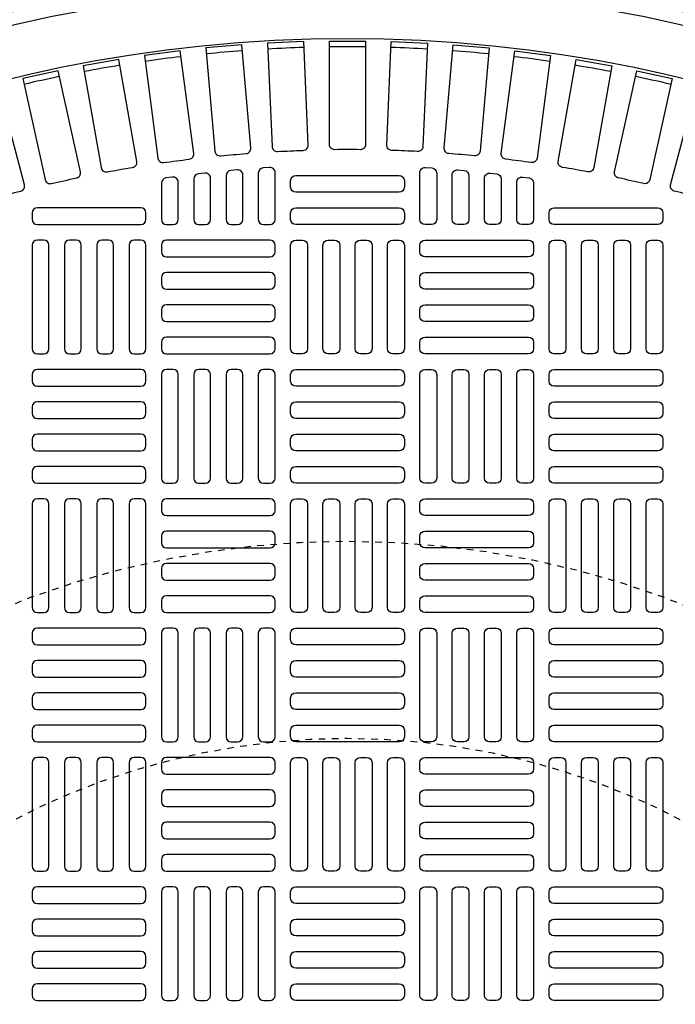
# Model space of a CAD drawing. Extents: x -169 to 7270, y -140 to 2984.
# Tile 677 of 718: x 6522 to 6532, y 1486 to 1501. Entities that reach past the tile are written whole.
import ezdxf

# ---------------------------------------------------------------- set-up
doc = ezdxf.new("R2010")
doc.units = 0
doc.header["$MEASUREMENT"] = 0
doc.linetypes.add('HIDDEN2', pattern=[0.28125, 0.1875, -0.09375])
doc.layers.get('DEFPOINTS').update_dxf_attribs({"linetype": 'CONTINUOUS'})
for name, color, linetype in [('TANK-MANHOLE-COVER-40', 2, 'CONTINUOUS'), ('TANK-MANHOLE-COVER-HATCH-40', 252, 'CONTINUOUS'), ('TANK-SLOPE', 3, 'CONTINUOUS')]:
    doc.layers.add(name, color=color, linetype=linetype)

msp = doc.modelspace()

# ---------------------------------------------------------------- linework, layer by layer
at = {"layer": 'DEFPOINTS', "color": 8, "linetype": 'HIDDEN2', "ltscale": 0.125}
msp.add_circle((6526.94351, 1479.01916), 14, dxfattribs=at)
msp.add_circle((6526.94351, 1479.01916), 14, dxfattribs=at)
at = {"layer": 'DEFPOINTS', "color": 8, "linetype": 'HIDDEN2', "ltscale": 0.5}
msp.add_circle((6526.94351, 1479.01916), 11, dxfattribs=at)
msp.add_circle((6526.94351, 1479.01916), 11, dxfattribs=at)
at = {"layer": 'TANK-MANHOLE-COVER-40', "color": 4, "linetype": 'Continuous'}
msp.add_circle((6526.94428, 1479.01916), 22.63902, dxfattribs=at)
at = {"layer": 'TANK-MANHOLE-COVER-40', "color": 1, "linetype": 'Continuous'}
msp.add_circle((6526.94428, 1479.01916), 22.44094, dxfattribs=at)
at = {"layer": 'TANK-MANHOLE-COVER-40', "color": 2, "linetype": 'Continuous'}
msp.add_circle((6526.94428, 1479.01916), 21.65354, dxfattribs=at)
at = {"layer": 'TANK-MANHOLE-COVER-HATCH-40', "linetype": 'Continuous'}
for points in [[(6525.00935, 1498.88578, -0.00491171), (6525.40001, 1498.91996, 0.41709369), (6525.47236, 1499.00533), (6525.33502, 1500.5751), (6524.78593, 1500.52706), (6524.92327, 1498.95729, 0.41709369), (6525.00935, 1498.88578)], [(6525.87776, 1498.95128, -0.00491171), (6526.26954, 1498.96838, 0.41709369), (6526.34554, 1499.05051), (6526.27681, 1500.62478), (6525.72615, 1500.60074), (6525.79488, 1499.02647, 0.41709369), (6525.87776, 1498.95128)], [(6527.14035, 1498.97883, 0.00491171), (6526.7482, 1498.97883, -0.41709369), (6526.66869, 1499.05756), (6526.66869, 1500.63333), (6527.21987, 1500.63333), (6527.21987, 1499.05756, -0.41709369), (6527.14035, 1498.97883)], [(6528.01079, 1498.95128, 0.00491171), (6527.61901, 1498.96838, -0.41709369), (6527.54301, 1499.05051), (6527.61174, 1500.62478), (6528.1624, 1500.60074), (6528.09367, 1499.02647, -0.41709369), (6528.01079, 1498.95128)], [(6528.87921, 1498.88578, 0.00491171), (6528.48854, 1498.91996, -0.41709369), (6528.4162, 1499.00533), (6528.55353, 1500.5751), (6529.10262, 1500.52706), (6528.96528, 1498.95729, -0.41709369), (6528.87921, 1498.88578)], [(6523.28522, 1498.64155, -0.00491171), (6523.67141, 1498.70964, 0.41709369), (6523.73605, 1498.80099), (6523.46242, 1500.35282), (6522.91961, 1500.25711), (6523.19324, 1498.70528, 0.41709369), (6523.28522, 1498.64155)], [(6524.14462, 1498.78248, -0.00491171), (6524.53342, 1498.83366, 0.41709369), (6524.60197, 1498.9221), (6524.39629, 1500.48439), (6523.84983, 1500.41245), (6524.05551, 1498.85016, 0.41709369), (6524.14462, 1498.78248)], [(6529.74393, 1498.78248, 0.00491171), (6529.35514, 1498.83366, -0.41709369), (6529.28658, 1498.9221), (6529.49226, 1500.48439), (6530.03872, 1500.41245), (6529.83305, 1498.85016, -0.41709369), (6529.74393, 1498.78248)], [(6530.60333, 1498.64155, 0.00491171), (6530.21714, 1498.70964, -0.41709369), (6530.1525, 1498.80099), (6530.42613, 1500.35282), (6530.96894, 1500.25711), (6530.69531, 1498.70528, -0.41709369), (6530.60333, 1498.64155)], [(6522.43278, 1498.46326, -0.00491171), (6522.81564, 1498.54814, 0.41709369), (6522.87623, 1498.64222), (6522.53517, 1500.18064), (6521.99705, 1500.06134), (6522.33811, 1498.52292, 0.41709369), (6522.43278, 1498.46326)], [(6531.45577, 1498.46326, 0.00491171), (6531.07291, 1498.54814, -0.41709369), (6531.01232, 1498.64222), (6531.35338, 1500.18064), (6531.8915, 1500.06134), (6531.55044, 1498.52292, -0.41709369), (6531.45577, 1498.46326)], [(6521.58894, 1498.24797, -0.00491171), (6521.96773, 1498.34947, 0.41709369), (6522.02416, 1498.4461), (6521.61632, 1499.96818), (6521.08392, 1499.82552), (6521.49176, 1498.30344, 0.41709369), (6521.58894, 1498.24797)], [(6532.29961, 1498.24797, 0.00491171), (6531.92082, 1498.34947, -0.41709369), (6531.8644, 1498.4461), (6532.27224, 1499.96818), (6532.80464, 1499.82552), (6532.3968, 1498.30344, -0.41709369), (6532.29961, 1498.24797)]]:
    msp.add_lwpolyline(points, format="xyb", dxfattribs=at)
for points in [[(6525.76317, 1497.83806, 0.41421356), (6525.84191, 1497.9168), (6525.84191, 1498.62893, 0.43261554), (6525.75826, 1498.70751), (6525.65984, 1498.70136, 0.39604796), (6525.58601, 1498.62277), (6525.58601, 1497.9168), (6525.58601, 1497.9168, 0.41421356), (6525.66475, 1497.83806), (6525.76317, 1497.83806)], [(6528.12538, 1497.83806, -0.41421356), (6528.04664, 1497.9168), (6528.04664, 1498.62893, -0.43261554), (6528.13029, 1498.70751), (6528.22871, 1498.70136, -0.39604796), (6528.30254, 1498.62277), (6528.30254, 1497.9168), (6528.30254, 1497.9168, -0.41421356), (6528.2238, 1497.83806), (6528.12538, 1497.83806)], [(6524.2868, 1497.83806, 0.41421356), (6524.36554, 1497.9168), (6524.36554, 1498.48387, 0.45513358), (6524.27599, 1498.56187), (6524.17756, 1498.54823, 0.37444426), (6524.10963, 1498.47024), (6524.10963, 1497.9168), (6524.10963, 1497.9168, 0.41421356), (6524.18837, 1497.83806), (6524.2868, 1497.83806)], [(6524.77892, 1497.83806, 0.41421356), (6524.85766, 1497.9168), (6524.85766, 1498.54475, 0.44756586), (6524.77008, 1498.62299), (6524.67166, 1498.61187, 0.38162971), (6524.60176, 1498.53363), (6524.60176, 1497.9168), (6524.60176, 1497.9168, 0.41421356), (6524.6805, 1497.83806), (6524.77892, 1497.83806)], [(6525.27105, 1497.83806, 0.41421356), (6525.34979, 1497.9168), (6525.34979, 1498.59307, 0.44006189), (6525.26417, 1498.67151), (6525.16575, 1498.66288, 0.3888292), (6525.09388, 1498.58444), (6525.09388, 1497.9168), (6525.09388, 1497.9168, 0.41421356), (6525.17262, 1497.83806), (6525.27105, 1497.83806)], [(6526.07813, 1498.50735, -0.41421356), (6526.15687, 1498.58609), (6527.73168, 1498.58609, -0.41421356), (6527.81042, 1498.50735), (6527.81042, 1498.40892, -0.41421356), (6527.73168, 1498.33018), (6526.15687, 1498.33018, -0.41421356), (6526.07813, 1498.40892)], [(6528.6175, 1497.83806, -0.41421356), (6528.53876, 1497.9168), (6528.53876, 1498.59307, -0.44006189), (6528.62438, 1498.67151), (6528.72281, 1498.66288, -0.3888292), (6528.79467, 1498.58444), (6528.79467, 1497.9168), (6528.79467, 1497.9168, -0.41421356), (6528.71593, 1497.83806), (6528.6175, 1497.83806)], [(6529.10963, 1497.83806, -0.41421356), (6529.03089, 1497.9168), (6529.03089, 1498.54475, -0.44756586), (6529.11847, 1498.62299), (6529.2169, 1498.61187, -0.38162971), (6529.2868, 1498.53363), (6529.2868, 1497.9168), (6529.2868, 1497.9168, -0.41421356), (6529.20806, 1497.83806), (6529.10963, 1497.83806)], [(6529.60176, 1497.83806, -0.41421356), (6529.52302, 1497.9168), (6529.52302, 1498.48387, -0.45513358), (6529.61256, 1498.56187), (6529.71099, 1498.54823, -0.37444426), (6529.77892, 1498.47024), (6529.77892, 1497.9168), (6529.77892, 1497.9168, -0.41421356), (6529.70018, 1497.83806), (6529.60176, 1497.83806)], [(6523.87341, 1498.01522, 0.41421356), (6523.79467, 1498.09396), (6522.21987, 1498.09396, 0.41421356), (6522.14113, 1498.01522), (6522.14113, 1497.9168, 0.41421356), (6522.21987, 1497.83806), (6523.79467, 1497.83806, 0.41421356), (6523.87341, 1497.9168)], [(6526.07813, 1498.01522, -0.41421356), (6526.15687, 1498.09396), (6527.73168, 1498.09396, -0.41421356), (6527.81042, 1498.01522), (6527.81042, 1497.9168, -0.41421356), (6527.73168, 1497.83806), (6526.15687, 1497.83806, -0.41421356), (6526.07813, 1497.9168)], [(6530.01514, 1498.01522, -0.41421356), (6530.09388, 1498.09396), (6531.66869, 1498.09396, -0.41421356), (6531.74743, 1498.01522), (6531.74743, 1497.9168, -0.41421356), (6531.66869, 1497.83806), (6530.09388, 1497.83806, -0.41421356), (6530.01514, 1497.9168)]]:
    msp.add_lwpolyline(points, format="xyb", close=True, dxfattribs=at)
at = {"layer": 'TANK-MANHOLE-COVER-HATCH-40', "linetype": 'Continuous', "flags": 128}
for points in [[(6522.31829, 1495.86955, 0.41421356), (6522.39703, 1495.94829), (6522.39703, 1497.5231, 0.41421356), (6522.31829, 1497.60184), (6522.21987, 1497.60184, 0.41421356), (6522.14113, 1497.5231), (6522.14113, 1495.94829, 0.41421356), (6522.21987, 1495.86955)], [(6522.81042, 1495.86955, 0.41421356), (6522.88916, 1495.94829), (6522.88916, 1497.5231, 0.41421356), (6522.81042, 1497.60184), (6522.71199, 1497.60184, 0.41421356), (6522.63325, 1497.5231), (6522.63325, 1495.94829, 0.41421356), (6522.71199, 1495.86955)], [(6523.30254, 1495.86955, 0.41421356), (6523.38128, 1495.94829), (6523.38128, 1497.5231, 0.41421356), (6523.30254, 1497.60184), (6523.20412, 1497.60184, 0.41421356), (6523.12538, 1497.5231), (6523.12538, 1495.94829, 0.41421356), (6523.20412, 1495.86955)], [(6523.79467, 1495.86955, 0.41421356), (6523.87341, 1495.94829), (6523.87341, 1497.5231, 0.41421356), (6523.79467, 1497.60184), (6523.69624, 1497.60184, 0.41421356), (6523.6175, 1497.5231), (6523.6175, 1495.94829, 0.41421356), (6523.69624, 1495.86955)], [(6524.10963, 1497.42467, 0.41421356), (6524.18837, 1497.34593), (6525.76317, 1497.34593, 0.41421356), (6525.84191, 1497.42467), (6525.84191, 1497.5231, 0.41421356), (6525.76317, 1497.60184), (6524.18837, 1497.60184, 0.41421356), (6524.10963, 1497.5231)], [(6526.15687, 1495.86955, -0.41421356), (6526.07813, 1495.94829), (6526.07813, 1497.5231, -0.41421356), (6526.15687, 1497.60184), (6526.2553, 1497.60184, -0.41421356), (6526.33404, 1497.5231), (6526.33404, 1495.94829, -0.41421356), (6526.2553, 1495.86955)], [(6526.649, 1495.86955, -0.41421356), (6526.57026, 1495.94829), (6526.57026, 1497.5231, -0.41421356), (6526.649, 1497.60184), (6526.74743, 1497.60184, -0.41421356), (6526.82617, 1497.5231), (6526.82617, 1495.94829, -0.41421356), (6526.74743, 1495.86955)], [(6527.14113, 1495.86955, -0.41421356), (6527.06239, 1495.94829), (6527.06239, 1497.5231, -0.41421356), (6527.14113, 1497.60184), (6527.23955, 1497.60184, -0.41421356), (6527.31829, 1497.5231), (6527.31829, 1495.94829, -0.41421356), (6527.23955, 1495.86955)], [(6527.63325, 1495.86955, -0.41421356), (6527.55451, 1495.94829), (6527.55451, 1497.5231, -0.41421356), (6527.63325, 1497.60184), (6527.73168, 1497.60184, -0.41421356), (6527.81042, 1497.5231), (6527.81042, 1495.94829, -0.41421356), (6527.73168, 1495.86955)], [(6529.77892, 1497.42467, -0.41421356), (6529.70018, 1497.34593), (6528.12538, 1497.34593, -0.41421356), (6528.04664, 1497.42467), (6528.04664, 1497.5231, -0.41421356), (6528.12538, 1497.60184), (6529.70018, 1497.60184, -0.41421356), (6529.77892, 1497.5231)], [(6530.09388, 1495.86955, -0.41421356), (6530.01514, 1495.94829), (6530.01514, 1497.5231, -0.41421356), (6530.09388, 1497.60184), (6530.19231, 1497.60184, -0.41421356), (6530.27105, 1497.5231), (6530.27105, 1495.94829, -0.41421356), (6530.19231, 1495.86955)], [(6530.58601, 1495.86955, -0.41421356), (6530.50727, 1495.94829), (6530.50727, 1497.5231, -0.41421356), (6530.58601, 1497.60184), (6530.68443, 1497.60184, -0.41421356), (6530.76317, 1497.5231), (6530.76317, 1495.94829, -0.41421356), (6530.68443, 1495.86955)], [(6531.07813, 1495.86955, -0.41421356), (6530.99939, 1495.94829), (6530.99939, 1497.5231, -0.41421356), (6531.07813, 1497.60184), (6531.17656, 1497.60184, -0.41421356), (6531.2553, 1497.5231), (6531.2553, 1495.94829, -0.41421356), (6531.17656, 1495.86955)], [(6531.57026, 1495.86955, -0.41421356), (6531.49152, 1495.94829), (6531.49152, 1497.5231, -0.41421356), (6531.57026, 1497.60184), (6531.66869, 1497.60184, -0.41421356), (6531.74743, 1497.5231), (6531.74743, 1495.94829, -0.41421356), (6531.66869, 1495.86955)], [(6524.10963, 1496.93255, 0.41421356), (6524.18837, 1496.85381), (6525.76317, 1496.85381, 0.41421356), (6525.84191, 1496.93255), (6525.84191, 1497.03097, 0.41421356), (6525.76317, 1497.10971), (6524.18837, 1497.10971, 0.41421356), (6524.10963, 1497.03097)], [(6529.77892, 1496.93255, -0.41421356), (6529.70018, 1496.85381), (6528.12538, 1496.85381, -0.41421356), (6528.04664, 1496.93255), (6528.04664, 1497.03097, -0.41421356), (6528.12538, 1497.10971), (6529.70018, 1497.10971, -0.41421356), (6529.77892, 1497.03097)], [(6524.10963, 1496.44042, 0.41421356), (6524.18837, 1496.36168), (6525.76317, 1496.36168, 0.41421356), (6525.84191, 1496.44042), (6525.84191, 1496.53884, 0.41421356), (6525.76317, 1496.61758), (6524.18837, 1496.61758, 0.41421356), (6524.10963, 1496.53884)], [(6529.77892, 1496.44042, -0.41421356), (6529.70018, 1496.36168), (6528.12538, 1496.36168, -0.41421356), (6528.04664, 1496.44042), (6528.04664, 1496.53884, -0.41421356), (6528.12538, 1496.61758), (6529.70018, 1496.61758, -0.41421356), (6529.77892, 1496.53884)], [(6524.10963, 1495.94829, 0.41421356), (6524.18837, 1495.86955), (6525.76317, 1495.86955, 0.41421356), (6525.84191, 1495.94829), (6525.84191, 1496.04672, 0.41421356), (6525.76317, 1496.12546), (6524.18837, 1496.12546, 0.41421356), (6524.10963, 1496.04672)], [(6529.77892, 1495.94829, -0.41421356), (6529.70018, 1495.86955), (6528.12538, 1495.86955, -0.41421356), (6528.04664, 1495.94829), (6528.04664, 1496.04672, -0.41421356), (6528.12538, 1496.12546), (6529.70018, 1496.12546, -0.41421356), (6529.77892, 1496.04672)], [(6523.87341, 1495.55459, 0.41421356), (6523.79467, 1495.63333), (6522.21987, 1495.63333, 0.41421356), (6522.14113, 1495.55459), (6522.14113, 1495.45617, 0.41421356), (6522.21987, 1495.37743), (6523.79467, 1495.37743, 0.41421356), (6523.87341, 1495.45617)], [(6524.2868, 1493.90105, 0.41421356), (6524.36554, 1493.97979), (6524.36554, 1495.55459, 0.41421356), (6524.2868, 1495.63333), (6524.18837, 1495.63333, 0.41421356), (6524.10963, 1495.55459), (6524.10963, 1493.97979, 0.41421356), (6524.18837, 1493.90105)], [(6524.77892, 1493.90105, 0.41421356), (6524.85766, 1493.97979), (6524.85766, 1495.55459, 0.41421356), (6524.77892, 1495.63333), (6524.6805, 1495.63333, 0.41421356), (6524.60176, 1495.55459), (6524.60176, 1493.97979, 0.41421356), (6524.6805, 1493.90105)], [(6525.27105, 1493.90105, 0.41421356), (6525.34979, 1493.97979), (6525.34979, 1495.55459, 0.41421356), (6525.27105, 1495.63333), (6525.17262, 1495.63333, 0.41421356), (6525.09388, 1495.55459), (6525.09388, 1493.97979, 0.41421356), (6525.17262, 1493.90105)], [(6525.76317, 1493.90105, 0.41421356), (6525.84191, 1493.97979), (6525.84191, 1495.55459, 0.41421356), (6525.76317, 1495.63333), (6525.66475, 1495.63333, 0.41421356), (6525.58601, 1495.55459), (6525.58601, 1493.97979, 0.41421356), (6525.66475, 1493.90105)], [(6526.07813, 1495.55459, -0.41421356), (6526.15687, 1495.63333), (6527.73168, 1495.63333, -0.41421356), (6527.81042, 1495.55459), (6527.81042, 1495.45617, -0.41421356), (6527.73168, 1495.37743), (6526.15687, 1495.37743, -0.41421356), (6526.07813, 1495.45617)], [(6528.12538, 1493.90105, -0.41421356), (6528.04664, 1493.97979), (6528.04664, 1495.55459, -0.41421356), (6528.12538, 1495.63333), (6528.2238, 1495.63333, -0.41421356), (6528.30254, 1495.55459), (6528.30254, 1493.97979, -0.41421356), (6528.2238, 1493.90105)], [(6528.6175, 1493.90105, -0.41421356), (6528.53876, 1493.97979), (6528.53876, 1495.55459, -0.41421356), (6528.6175, 1495.63333), (6528.71593, 1495.63333, -0.41421356), (6528.79467, 1495.55459), (6528.79467, 1493.97979, -0.41421356), (6528.71593, 1493.90105)], [(6529.10963, 1493.90105, -0.41421356), (6529.03089, 1493.97979), (6529.03089, 1495.55459, -0.41421356), (6529.10963, 1495.63333), (6529.20806, 1495.63333, -0.41421356), (6529.2868, 1495.55459), (6529.2868, 1493.97979, -0.41421356), (6529.20806, 1493.90105)], [(6529.60176, 1493.90105, -0.41421356), (6529.52302, 1493.97979), (6529.52302, 1495.55459, -0.41421356), (6529.60176, 1495.63333), (6529.70018, 1495.63333, -0.41421356), (6529.77892, 1495.55459), (6529.77892, 1493.97979, -0.41421356), (6529.70018, 1493.90105)], [(6530.01514, 1495.55459, -0.41421356), (6530.09388, 1495.63333), (6531.66869, 1495.63333, -0.41421356), (6531.74743, 1495.55459), (6531.74743, 1495.45617, -0.41421356), (6531.66869, 1495.37743), (6530.09388, 1495.37743, -0.41421356), (6530.01514, 1495.45617)], [(6523.87341, 1495.06247, 0.41421356), (6523.79467, 1495.14121), (6522.21987, 1495.14121, 0.41421356), (6522.14113, 1495.06247), (6522.14113, 1494.96404, 0.41421356), (6522.21987, 1494.8853), (6523.79467, 1494.8853, 0.41421356), (6523.87341, 1494.96404)], [(6526.07813, 1495.06247, -0.41421356), (6526.15687, 1495.14121), (6527.73168, 1495.14121, -0.41421356), (6527.81042, 1495.06247), (6527.81042, 1494.96404, -0.41421356), (6527.73168, 1494.8853), (6526.15687, 1494.8853, -0.41421356), (6526.07813, 1494.96404)], [(6530.01514, 1495.06247, -0.41421356), (6530.09388, 1495.14121), (6531.66869, 1495.14121, -0.41421356), (6531.74743, 1495.06247), (6531.74743, 1494.96404, -0.41421356), (6531.66869, 1494.8853), (6530.09388, 1494.8853, -0.41421356), (6530.01514, 1494.96404)], [(6523.87341, 1494.57034, 0.41421356), (6523.79467, 1494.64908), (6522.21987, 1494.64908, 0.41421356), (6522.14113, 1494.57034), (6522.14113, 1494.47192, 0.41421356), (6522.21987, 1494.39318), (6523.79467, 1494.39318, 0.41421356), (6523.87341, 1494.47192)], [(6526.07813, 1494.57034, -0.41421356), (6526.15687, 1494.64908), (6527.73168, 1494.64908, -0.41421356), (6527.81042, 1494.57034), (6527.81042, 1494.47192, -0.41421356), (6527.73168, 1494.39318), (6526.15687, 1494.39318, -0.41421356), (6526.07813, 1494.47192)], [(6530.01514, 1494.57034, -0.41421356), (6530.09388, 1494.64908), (6531.66869, 1494.64908, -0.41421356), (6531.74743, 1494.57034), (6531.74743, 1494.47192, -0.41421356), (6531.66869, 1494.39318), (6530.09388, 1494.39318, -0.41421356), (6530.01514, 1494.47192)], [(6523.87341, 1494.07821, 0.41421356), (6523.79467, 1494.15695), (6522.21987, 1494.15695, 0.41421356), (6522.14113, 1494.07821), (6522.14113, 1493.97979, 0.41421356), (6522.21987, 1493.90105), (6523.79467, 1493.90105, 0.41421356), (6523.87341, 1493.97979)], [(6526.07813, 1494.07821, -0.41421356), (6526.15687, 1494.15695), (6527.73168, 1494.15695, -0.41421356), (6527.81042, 1494.07821), (6527.81042, 1493.97979, -0.41421356), (6527.73168, 1493.90105), (6526.15687, 1493.90105, -0.41421356), (6526.07813, 1493.97979)], [(6530.01514, 1494.07821, -0.41421356), (6530.09388, 1494.15695), (6531.66869, 1494.15695, -0.41421356), (6531.74743, 1494.07821), (6531.74743, 1493.97979, -0.41421356), (6531.66869, 1493.90105), (6530.09388, 1493.90105, -0.41421356), (6530.01514, 1493.97979)], [(6522.31829, 1491.93255, 0.41421356), (6522.39703, 1492.01129), (6522.39703, 1493.58609, 0.41421356), (6522.31829, 1493.66483), (6522.21987, 1493.66483, 0.41421356), (6522.14113, 1493.58609), (6522.14113, 1492.01129, 0.41421356), (6522.21987, 1491.93255)], [(6522.81042, 1491.93255, 0.41421356), (6522.88916, 1492.01129), (6522.88916, 1493.58609, 0.41421356), (6522.81042, 1493.66483), (6522.71199, 1493.66483, 0.41421356), (6522.63325, 1493.58609), (6522.63325, 1492.01129, 0.41421356), (6522.71199, 1491.93255)], [(6523.30254, 1491.93255, 0.41421356), (6523.38128, 1492.01129), (6523.38128, 1493.58609, 0.41421356), (6523.30254, 1493.66483), (6523.20412, 1493.66483, 0.41421356), (6523.12538, 1493.58609), (6523.12538, 1492.01129, 0.41421356), (6523.20412, 1491.93255)], [(6523.79467, 1491.93255, 0.41421356), (6523.87341, 1492.01129), (6523.87341, 1493.58609, 0.41421356), (6523.79467, 1493.66483), (6523.69624, 1493.66483, 0.41421356), (6523.6175, 1493.58609), (6523.6175, 1492.01129, 0.41421356), (6523.69624, 1491.93255)], [(6524.10963, 1493.48766, 0.41421356), (6524.18837, 1493.40892), (6525.76317, 1493.40892, 0.41421356), (6525.84191, 1493.48766), (6525.84191, 1493.58609, 0.41421356), (6525.76317, 1493.66483), (6524.18837, 1493.66483, 0.41421356), (6524.10963, 1493.58609)], [(6526.15687, 1491.93255, -0.41421356), (6526.07813, 1492.01129), (6526.07813, 1493.58609, -0.41421356), (6526.15687, 1493.66483), (6526.2553, 1493.66483, -0.41421356), (6526.33404, 1493.58609), (6526.33404, 1492.01129, -0.41421356), (6526.2553, 1491.93255)], [(6526.649, 1491.93255, -0.41421356), (6526.57026, 1492.01129), (6526.57026, 1493.58609, -0.41421356), (6526.649, 1493.66483), (6526.74743, 1493.66483, -0.41421356), (6526.82617, 1493.58609), (6526.82617, 1492.01129, -0.41421356), (6526.74743, 1491.93255)], [(6527.14113, 1491.93255, -0.41421356), (6527.06239, 1492.01129), (6527.06239, 1493.58609, -0.41421356), (6527.14113, 1493.66483), (6527.23955, 1493.66483, -0.41421356), (6527.31829, 1493.58609), (6527.31829, 1492.01129, -0.41421356), (6527.23955, 1491.93255)], [(6527.63325, 1491.93255, -0.41421356), (6527.55451, 1492.01129), (6527.55451, 1493.58609, -0.41421356), (6527.63325, 1493.66483), (6527.73168, 1493.66483, -0.41421356), (6527.81042, 1493.58609), (6527.81042, 1492.01129, -0.41421356), (6527.73168, 1491.93255)], [(6529.77892, 1493.48766, -0.41421356), (6529.70018, 1493.40892), (6528.12538, 1493.40892, -0.41421356), (6528.04664, 1493.48766), (6528.04664, 1493.58609, -0.41421356), (6528.12538, 1493.66483), (6529.70018, 1493.66483, -0.41421356), (6529.77892, 1493.58609)], [(6530.09388, 1491.93255, -0.41421356), (6530.01514, 1492.01129), (6530.01514, 1493.58609, -0.41421356), (6530.09388, 1493.66483), (6530.19231, 1493.66483, -0.41421356), (6530.27105, 1493.58609), (6530.27105, 1492.01129, -0.41421356), (6530.19231, 1491.93255)], [(6530.58601, 1491.93255, -0.41421356), (6530.50727, 1492.01129), (6530.50727, 1493.58609, -0.41421356), (6530.58601, 1493.66483), (6530.68443, 1493.66483, -0.41421356), (6530.76317, 1493.58609), (6530.76317, 1492.01129, -0.41421356), (6530.68443, 1491.93255)], [(6531.07813, 1491.93255, -0.41421356), (6530.99939, 1492.01129), (6530.99939, 1493.58609, -0.41421356), (6531.07813, 1493.66483), (6531.17656, 1493.66483, -0.41421356), (6531.2553, 1493.58609), (6531.2553, 1492.01129, -0.41421356), (6531.17656, 1491.93255)], [(6531.57026, 1491.93255, -0.41421356), (6531.49152, 1492.01129), (6531.49152, 1493.58609, -0.41421356), (6531.57026, 1493.66483), (6531.66869, 1493.66483, -0.41421356), (6531.74743, 1493.58609), (6531.74743, 1492.01129, -0.41421356), (6531.66869, 1491.93255)], [(6524.10963, 1492.99554, 0.41421356), (6524.18837, 1492.9168), (6525.76317, 1492.9168, 0.41421356), (6525.84191, 1492.99554), (6525.84191, 1493.09396, 0.41421356), (6525.76317, 1493.1727), (6524.18837, 1493.1727, 0.41421356), (6524.10963, 1493.09396)], [(6529.77892, 1492.99554, -0.41421356), (6529.70018, 1492.9168), (6528.12538, 1492.9168, -0.41421356), (6528.04664, 1492.99554), (6528.04664, 1493.09396, -0.41421356), (6528.12538, 1493.1727), (6529.70018, 1493.1727, -0.41421356), (6529.77892, 1493.09396)], [(6524.10963, 1492.50341, 0.41421356), (6524.18837, 1492.42467), (6525.76317, 1492.42467, 0.41421356), (6525.84191, 1492.50341), (6525.84191, 1492.60184, 0.41421356), (6525.76317, 1492.68058), (6524.18837, 1492.68058, 0.41421356), (6524.10963, 1492.60184)], [(6529.77892, 1492.50341, -0.41421356), (6529.70018, 1492.42467), (6528.12538, 1492.42467, -0.41421356), (6528.04664, 1492.50341), (6528.04664, 1492.60184, -0.41421356), (6528.12538, 1492.68058), (6529.70018, 1492.68058, -0.41421356), (6529.77892, 1492.60184)], [(6524.10963, 1492.01129, 0.41421356), (6524.18837, 1491.93255), (6525.76317, 1491.93255, 0.41421356), (6525.84191, 1492.01129), (6525.84191, 1492.10971, 0.41421356), (6525.76317, 1492.18845), (6524.18837, 1492.18845, 0.41421356), (6524.10963, 1492.10971)], [(6529.77892, 1492.01129, -0.41421356), (6529.70018, 1491.93255), (6528.12538, 1491.93255, -0.41421356), (6528.04664, 1492.01129), (6528.04664, 1492.10971, -0.41421356), (6528.12538, 1492.18845), (6529.70018, 1492.18845, -0.41421356), (6529.77892, 1492.10971)], [(6523.87341, 1491.61758, 0.41421356), (6523.79467, 1491.69632), (6522.21987, 1491.69632, 0.41421356), (6522.14113, 1491.61758), (6522.14113, 1491.51916, 0.41421356), (6522.21987, 1491.44042), (6523.79467, 1491.44042, 0.41421356), (6523.87341, 1491.51916)], [(6524.2868, 1489.96404, 0.41421356), (6524.36554, 1490.04278), (6524.36554, 1491.61758, 0.41421356), (6524.2868, 1491.69632), (6524.18837, 1491.69632, 0.41421356), (6524.10963, 1491.61758), (6524.10963, 1490.04278, 0.41421356), (6524.18837, 1489.96404)], [(6524.77892, 1489.96404, 0.41421356), (6524.85766, 1490.04278), (6524.85766, 1491.61758, 0.41421356), (6524.77892, 1491.69632), (6524.6805, 1491.69632, 0.41421356), (6524.60176, 1491.61758), (6524.60176, 1490.04278, 0.41421356), (6524.6805, 1489.96404)], [(6525.27105, 1489.96404, 0.41421356), (6525.34979, 1490.04278), (6525.34979, 1491.61758, 0.41421356), (6525.27105, 1491.69632), (6525.17262, 1491.69632, 0.41421356), (6525.09388, 1491.61758), (6525.09388, 1490.04278, 0.41421356), (6525.17262, 1489.96404)], [(6525.76317, 1489.96404, 0.41421356), (6525.84191, 1490.04278), (6525.84191, 1491.61758, 0.41421356), (6525.76317, 1491.69632), (6525.66475, 1491.69632, 0.41421356), (6525.58601, 1491.61758), (6525.58601, 1490.04278, 0.41421356), (6525.66475, 1489.96404)], [(6526.07813, 1491.61758, -0.41421356), (6526.15687, 1491.69632), (6527.73168, 1491.69632, -0.41421356), (6527.81042, 1491.61758), (6527.81042, 1491.51916, -0.41421356), (6527.73168, 1491.44042), (6526.15687, 1491.44042, -0.41421356), (6526.07813, 1491.51916)], [(6528.12538, 1489.96404, -0.41421356), (6528.04664, 1490.04278), (6528.04664, 1491.61758, -0.41421356), (6528.12538, 1491.69632), (6528.2238, 1491.69632, -0.41421356), (6528.30254, 1491.61758), (6528.30254, 1490.04278, -0.41421356), (6528.2238, 1489.96404)], [(6528.6175, 1489.96404, -0.41421356), (6528.53876, 1490.04278), (6528.53876, 1491.61758, -0.41421356), (6528.6175, 1491.69632), (6528.71593, 1491.69632, -0.41421356), (6528.79467, 1491.61758), (6528.79467, 1490.04278, -0.41421356), (6528.71593, 1489.96404)], [(6529.10963, 1489.96404, -0.41421356), (6529.03089, 1490.04278), (6529.03089, 1491.61758, -0.41421356), (6529.10963, 1491.69632), (6529.20806, 1491.69632, -0.41421356), (6529.2868, 1491.61758), (6529.2868, 1490.04278, -0.41421356), (6529.20806, 1489.96404)], [(6529.60176, 1489.96404, -0.41421356), (6529.52302, 1490.04278), (6529.52302, 1491.61758, -0.41421356), (6529.60176, 1491.69632), (6529.70018, 1491.69632, -0.41421356), (6529.77892, 1491.61758), (6529.77892, 1490.04278, -0.41421356), (6529.70018, 1489.96404)], [(6530.01514, 1491.61758, -0.41421356), (6530.09388, 1491.69632), (6531.66869, 1491.69632, -0.41421356), (6531.74743, 1491.61758), (6531.74743, 1491.51916, -0.41421356), (6531.66869, 1491.44042), (6530.09388, 1491.44042, -0.41421356), (6530.01514, 1491.51916)], [(6523.87341, 1491.12546, 0.41421356), (6523.79467, 1491.2042), (6522.21987, 1491.2042, 0.41421356), (6522.14113, 1491.12546), (6522.14113, 1491.02703, 0.41421356), (6522.21987, 1490.94829), (6523.79467, 1490.94829, 0.41421356), (6523.87341, 1491.02703)], [(6526.07813, 1491.12546, -0.41421356), (6526.15687, 1491.2042), (6527.73168, 1491.2042, -0.41421356), (6527.81042, 1491.12546), (6527.81042, 1491.02703, -0.41421356), (6527.73168, 1490.94829), (6526.15687, 1490.94829, -0.41421356), (6526.07813, 1491.02703)], [(6530.01514, 1491.12546, -0.41421356), (6530.09388, 1491.2042), (6531.66869, 1491.2042, -0.41421356), (6531.74743, 1491.12546), (6531.74743, 1491.02703, -0.41421356), (6531.66869, 1490.94829), (6530.09388, 1490.94829, -0.41421356), (6530.01514, 1491.02703)], [(6523.87341, 1490.63333, 0.41421356), (6523.79467, 1490.71207), (6522.21987, 1490.71207, 0.41421356), (6522.14113, 1490.63333), (6522.14113, 1490.53491, 0.41421356), (6522.21987, 1490.45617), (6523.79467, 1490.45617, 0.41421356), (6523.87341, 1490.53491)], [(6526.07813, 1490.63333, -0.41421356), (6526.15687, 1490.71207), (6527.73168, 1490.71207, -0.41421356), (6527.81042, 1490.63333), (6527.81042, 1490.53491, -0.41421356), (6527.73168, 1490.45617), (6526.15687, 1490.45617, -0.41421356), (6526.07813, 1490.53491)], [(6530.01514, 1490.63333, -0.41421356), (6530.09388, 1490.71207), (6531.66869, 1490.71207, -0.41421356), (6531.74743, 1490.63333), (6531.74743, 1490.53491, -0.41421356), (6531.66869, 1490.45617), (6530.09388, 1490.45617, -0.41421356), (6530.01514, 1490.53491)], [(6523.87341, 1490.14121, 0.41421356), (6523.79467, 1490.21995), (6522.21987, 1490.21995, 0.41421356), (6522.14113, 1490.14121), (6522.14113, 1490.04278, 0.41421356), (6522.21987, 1489.96404), (6523.79467, 1489.96404, 0.41421356), (6523.87341, 1490.04278)], [(6526.07813, 1490.14121, -0.41421356), (6526.15687, 1490.21995), (6527.73168, 1490.21995, -0.41421356), (6527.81042, 1490.14121), (6527.81042, 1490.04278, -0.41421356), (6527.73168, 1489.96404), (6526.15687, 1489.96404, -0.41421356), (6526.07813, 1490.04278)], [(6530.01514, 1490.14121, -0.41421356), (6530.09388, 1490.21995), (6531.66869, 1490.21995, -0.41421356), (6531.74743, 1490.14121), (6531.74743, 1490.04278, -0.41421356), (6531.66869, 1489.96404), (6530.09388, 1489.96404, -0.41421356), (6530.01514, 1490.04278)], [(6522.31829, 1487.99554, 0.41421356), (6522.39703, 1488.07428), (6522.39703, 1489.64908, 0.41421356), (6522.31829, 1489.72782), (6522.21987, 1489.72782, 0.41421356), (6522.14113, 1489.64908), (6522.14113, 1488.07428, 0.41421356), (6522.21987, 1487.99554)], [(6522.81042, 1487.99554, 0.41421356), (6522.88916, 1488.07428), (6522.88916, 1489.64908, 0.41421356), (6522.81042, 1489.72782), (6522.71199, 1489.72782, 0.41421356), (6522.63325, 1489.64908), (6522.63325, 1488.07428, 0.41421356), (6522.71199, 1487.99554)], [(6523.30254, 1487.99554, 0.41421356), (6523.38128, 1488.07428), (6523.38128, 1489.64908, 0.41421356), (6523.30254, 1489.72782), (6523.20412, 1489.72782, 0.41421356), (6523.12538, 1489.64908), (6523.12538, 1488.07428, 0.41421356), (6523.20412, 1487.99554)], [(6523.79467, 1487.99554, 0.41421356), (6523.87341, 1488.07428), (6523.87341, 1489.64908, 0.41421356), (6523.79467, 1489.72782), (6523.69624, 1489.72782, 0.41421356), (6523.6175, 1489.64908), (6523.6175, 1488.07428, 0.41421356), (6523.69624, 1487.99554)], [(6524.10963, 1489.55066, 0.41421356), (6524.18837, 1489.47192), (6525.76317, 1489.47192, 0.41421356), (6525.84191, 1489.55066), (6525.84191, 1489.64908, 0.41421356), (6525.76317, 1489.72782), (6524.18837, 1489.72782, 0.41421356), (6524.10963, 1489.64908)], [(6526.15687, 1487.99554, -0.41421356), (6526.07813, 1488.07428), (6526.07813, 1489.64908, -0.41421356), (6526.15687, 1489.72782), (6526.2553, 1489.72782, -0.41421356), (6526.33404, 1489.64908), (6526.33404, 1488.07428, -0.41421356), (6526.2553, 1487.99554)], [(6526.649, 1487.99554, -0.41421356), (6526.57026, 1488.07428), (6526.57026, 1489.64908, -0.41421356), (6526.649, 1489.72782), (6526.74743, 1489.72782, -0.41421356), (6526.82617, 1489.64908), (6526.82617, 1488.07428, -0.41421356), (6526.74743, 1487.99554)], [(6527.14113, 1487.99554, -0.41421356), (6527.06239, 1488.07428), (6527.06239, 1489.64908, -0.41421356), (6527.14113, 1489.72782), (6527.23955, 1489.72782, -0.41421356), (6527.31829, 1489.64908), (6527.31829, 1488.07428, -0.41421356), (6527.23955, 1487.99554)], [(6527.63325, 1487.99554, -0.41421356), (6527.55451, 1488.07428), (6527.55451, 1489.64908, -0.41421356), (6527.63325, 1489.72782), (6527.73168, 1489.72782, -0.41421356), (6527.81042, 1489.64908), (6527.81042, 1488.07428, -0.41421356), (6527.73168, 1487.99554)], [(6529.77892, 1489.55066, -0.41421356), (6529.70018, 1489.47192), (6528.12538, 1489.47192, -0.41421356), (6528.04664, 1489.55066), (6528.04664, 1489.64908, -0.41421356), (6528.12538, 1489.72782), (6529.70018, 1489.72782, -0.41421356), (6529.77892, 1489.64908)], [(6530.09388, 1487.99554, -0.41421356), (6530.01514, 1488.07428), (6530.01514, 1489.64908, -0.41421356), (6530.09388, 1489.72782), (6530.19231, 1489.72782, -0.41421356), (6530.27105, 1489.64908), (6530.27105, 1488.07428, -0.41421356), (6530.19231, 1487.99554)], [(6530.58601, 1487.99554, -0.41421356), (6530.50727, 1488.07428), (6530.50727, 1489.64908, -0.41421356), (6530.58601, 1489.72782), (6530.68443, 1489.72782, -0.41421356), (6530.76317, 1489.64908), (6530.76317, 1488.07428, -0.41421356), (6530.68443, 1487.99554)], [(6531.07813, 1487.99554, -0.41421356), (6530.99939, 1488.07428), (6530.99939, 1489.64908, -0.41421356), (6531.07813, 1489.72782), (6531.17656, 1489.72782, -0.41421356), (6531.2553, 1489.64908), (6531.2553, 1488.07428, -0.41421356), (6531.17656, 1487.99554)], [(6531.57026, 1487.99554, -0.41421356), (6531.49152, 1488.07428), (6531.49152, 1489.64908, -0.41421356), (6531.57026, 1489.72782), (6531.66869, 1489.72782, -0.41421356), (6531.74743, 1489.64908), (6531.74743, 1488.07428, -0.41421356), (6531.66869, 1487.99554)], [(6524.10963, 1489.05853, 0.41421356), (6524.18837, 1488.97979), (6525.76317, 1488.97979, 0.41421356), (6525.84191, 1489.05853), (6525.84191, 1489.15695, 0.41421356), (6525.76317, 1489.23569), (6524.18837, 1489.23569, 0.41421356), (6524.10963, 1489.15695)], [(6529.77892, 1489.05853, -0.41421356), (6529.70018, 1488.97979), (6528.12538, 1488.97979, -0.41421356), (6528.04664, 1489.05853), (6528.04664, 1489.15695, -0.41421356), (6528.12538, 1489.23569), (6529.70018, 1489.23569, -0.41421356), (6529.77892, 1489.15695)], [(6524.10963, 1488.5664, 0.41421356), (6524.18837, 1488.48766), (6525.76317, 1488.48766, 0.41421356), (6525.84191, 1488.5664), (6525.84191, 1488.66483, 0.41421356), (6525.76317, 1488.74357), (6524.18837, 1488.74357, 0.41421356), (6524.10963, 1488.66483)], [(6529.77892, 1488.5664, -0.41421356), (6529.70018, 1488.48766), (6528.12538, 1488.48766, -0.41421356), (6528.04664, 1488.5664), (6528.04664, 1488.66483, -0.41421356), (6528.12538, 1488.74357), (6529.70018, 1488.74357, -0.41421356), (6529.77892, 1488.66483)], [(6524.10963, 1488.07428, 0.41421356), (6524.18837, 1487.99554), (6525.76317, 1487.99554, 0.41421356), (6525.84191, 1488.07428), (6525.84191, 1488.1727, 0.41421356), (6525.76317, 1488.25144), (6524.18837, 1488.25144, 0.41421356), (6524.10963, 1488.1727)], [(6529.77892, 1488.07428, -0.41421356), (6529.70018, 1487.99554), (6528.12538, 1487.99554, -0.41421356), (6528.04664, 1488.07428), (6528.04664, 1488.1727, -0.41421356), (6528.12538, 1488.25144), (6529.70018, 1488.25144, -0.41421356), (6529.77892, 1488.1727)], [(6523.87341, 1487.68058, 0.41421356), (6523.79467, 1487.75932), (6522.21987, 1487.75932, 0.41421356), (6522.14113, 1487.68058), (6522.14113, 1487.58215, 0.41421356), (6522.21987, 1487.50341), (6523.79467, 1487.50341, 0.41421356), (6523.87341, 1487.58215)], [(6524.2868, 1486.02703, 0.41421356), (6524.36554, 1486.10577), (6524.36554, 1487.68058, 0.41421356), (6524.2868, 1487.75932), (6524.18837, 1487.75932, 0.41421356), (6524.10963, 1487.68058), (6524.10963, 1486.10577, 0.41421356), (6524.18837, 1486.02703)], [(6524.77892, 1486.02703, 0.41421356), (6524.85766, 1486.10577), (6524.85766, 1487.68058, 0.41421356), (6524.77892, 1487.75932), (6524.6805, 1487.75932, 0.41421356), (6524.60176, 1487.68058), (6524.60176, 1486.10577, 0.41421356), (6524.6805, 1486.02703)], [(6525.27105, 1486.02703, 0.41421356), (6525.34979, 1486.10577), (6525.34979, 1487.68058, 0.41421356), (6525.27105, 1487.75932), (6525.17262, 1487.75932, 0.41421356), (6525.09388, 1487.68058), (6525.09388, 1486.10577, 0.41421356), (6525.17262, 1486.02703)], [(6525.76317, 1486.02703, 0.41421356), (6525.84191, 1486.10577), (6525.84191, 1487.68058, 0.41421356), (6525.76317, 1487.75932), (6525.66475, 1487.75932, 0.41421356), (6525.58601, 1487.68058), (6525.58601, 1486.10577, 0.41421356), (6525.66475, 1486.02703)], [(6526.07813, 1487.68058, -0.41421356), (6526.15687, 1487.75932), (6527.73168, 1487.75932, -0.41421356), (6527.81042, 1487.68058), (6527.81042, 1487.58215, -0.41421356), (6527.73168, 1487.50341), (6526.15687, 1487.50341, -0.41421356), (6526.07813, 1487.58215)], [(6528.12538, 1486.02703, -0.41421356), (6528.04664, 1486.10577), (6528.04664, 1487.68058, -0.41421356), (6528.12538, 1487.75932), (6528.2238, 1487.75932, -0.41421356), (6528.30254, 1487.68058), (6528.30254, 1486.10577, -0.41421356), (6528.2238, 1486.02703)], [(6528.6175, 1486.02703, -0.41421356), (6528.53876, 1486.10577), (6528.53876, 1487.68058, -0.41421356), (6528.6175, 1487.75932), (6528.71593, 1487.75932, -0.41421356), (6528.79467, 1487.68058), (6528.79467, 1486.10577, -0.41421356), (6528.71593, 1486.02703)], [(6529.10963, 1486.02703, -0.41421356), (6529.03089, 1486.10577), (6529.03089, 1487.68058, -0.41421356), (6529.10963, 1487.75932), (6529.20806, 1487.75932, -0.41421356), (6529.2868, 1487.68058), (6529.2868, 1486.10577, -0.41421356), (6529.20806, 1486.02703)], [(6529.60176, 1486.02703, -0.41421356), (6529.52302, 1486.10577), (6529.52302, 1487.68058, -0.41421356), (6529.60176, 1487.75932), (6529.70018, 1487.75932, -0.41421356), (6529.77892, 1487.68058), (6529.77892, 1486.10577, -0.41421356), (6529.70018, 1486.02703)], [(6530.01514, 1487.68058, -0.41421356), (6530.09388, 1487.75932), (6531.66869, 1487.75932, -0.41421356), (6531.74743, 1487.68058), (6531.74743, 1487.58215, -0.41421356), (6531.66869, 1487.50341), (6530.09388, 1487.50341, -0.41421356), (6530.01514, 1487.58215)], [(6523.87341, 1487.18845, 0.41421356), (6523.79467, 1487.26719), (6522.21987, 1487.26719, 0.41421356), (6522.14113, 1487.18845), (6522.14113, 1487.09003, 0.41421356), (6522.21987, 1487.01129), (6523.79467, 1487.01129, 0.41421356), (6523.87341, 1487.09003)], [(6526.07813, 1487.18845, -0.41421356), (6526.15687, 1487.26719), (6527.73168, 1487.26719, -0.41421356), (6527.81042, 1487.18845), (6527.81042, 1487.09003, -0.41421356), (6527.73168, 1487.01129), (6526.15687, 1487.01129, -0.41421356), (6526.07813, 1487.09003)], [(6530.01514, 1487.18845, -0.41421356), (6530.09388, 1487.26719), (6531.66869, 1487.26719, -0.41421356), (6531.74743, 1487.18845), (6531.74743, 1487.09003, -0.41421356), (6531.66869, 1487.01129), (6530.09388, 1487.01129, -0.41421356), (6530.01514, 1487.09003)], [(6523.87341, 1486.69632, 0.41421356), (6523.79467, 1486.77506), (6522.21987, 1486.77506, 0.41421356), (6522.14113, 1486.69632), (6522.14113, 1486.5979, 0.41421356), (6522.21987, 1486.51916), (6523.79467, 1486.51916, 0.41421356), (6523.87341, 1486.5979)], [(6526.07813, 1486.69632, -0.41421356), (6526.15687, 1486.77506), (6527.73168, 1486.77506, -0.41421356), (6527.81042, 1486.69632), (6527.81042, 1486.5979, -0.41421356), (6527.73168, 1486.51916), (6526.15687, 1486.51916, -0.41421356), (6526.07813, 1486.5979)], [(6530.01514, 1486.69632, -0.41421356), (6530.09388, 1486.77506), (6531.66869, 1486.77506, -0.41421356), (6531.74743, 1486.69632), (6531.74743, 1486.5979, -0.41421356), (6531.66869, 1486.51916), (6530.09388, 1486.51916, -0.41421356), (6530.01514, 1486.5979)], [(6523.87341, 1486.2042, 0.41421356), (6523.79467, 1486.28294), (6522.21987, 1486.28294, 0.41421356), (6522.14113, 1486.2042), (6522.14113, 1486.10577, 0.41421356), (6522.21987, 1486.02703), (6523.79467, 1486.02703, 0.41421356), (6523.87341, 1486.10577)], [(6526.07813, 1486.2042, -0.41421356), (6526.15687, 1486.28294), (6527.73168, 1486.28294, -0.41421356), (6527.81042, 1486.2042), (6527.81042, 1486.10577, -0.41421356), (6527.73168, 1486.02703), (6526.15687, 1486.02703, -0.41421356), (6526.07813, 1486.10577)], [(6530.01514, 1486.2042, -0.41421356), (6530.09388, 1486.28294), (6531.66869, 1486.28294, -0.41421356), (6531.74743, 1486.2042), (6531.74743, 1486.10577, -0.41421356), (6531.66869, 1486.02703), (6530.09388, 1486.02703, -0.41421356), (6530.01514, 1486.10577)]]:
    msp.add_lwpolyline(points, format="xyb", close=True, dxfattribs=at)
at = {"layer": 'TANK-MANHOLE-COVER-HATCH-40', "linetype": 'Continuous'}
for start, end in [(91.766426, 93.233574), (89.266426, 90.733574), (86.766426, 88.233574), (96.766426, 98.233574), (94.266426, 95.733574), (84.266426, 85.733574), (81.766426, 83.233574), (99.266426, 100.733574), (79.266426, 80.733574), (101.766426, 103.233574), (76.766426, 78.233574)]:
    msp.add_arc((6526.94428, 1479.01916), 21.52559, start, end, dxfattribs=at)
at = {"layer": 'TANK-SLOPE'}
msp.add_lwpolyline([(6527.52923, 1513.65324), (6613.50472, 1512.20116, -0.9832619), (6613.50412, 1445.83561), (6527.52861, 1444.38507, -1.01702303)], format="xyb", close=True, dxfattribs=at)

doc.saveas('drawing.dxf')
